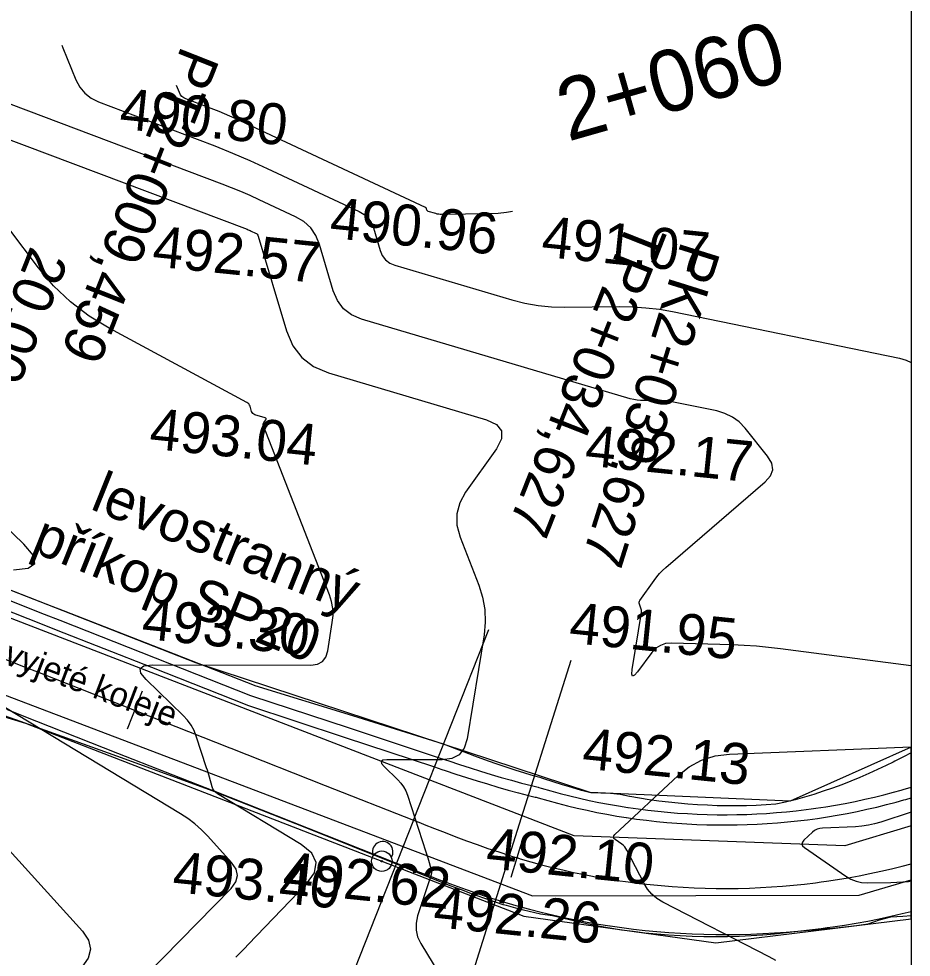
# Model space of a CAD drawing. Extents: x -636600 to -628587, y -1090963 to -1085869.
# Drawn here: x -628840.81 to -628797.27, y -1088609.62 to -1088563.8 of the extents above; entities that cross this region are included whole.
import ezdxf

# ---------------------------------------------------------------- set-up
doc = ezdxf.new("R2010")
doc.units = 0
for name, color, linetype in [('01_PARCELY_NÁVRH_PC', 7, 'Continuous'), ('08_LEGENDA_HV', 7, 'Continuous'), ('15', 7, 'Continuous'), ('30', 7, 'Continuous'), ('40', 7, 'Continuous'), ('dno příkopu', 7, 'Continuous'), ('Ex_Major Contours', 7, 'Continuous'), ('Ex_Minor Contours', 7, 'Continuous'), ('HEKTOMETRY20', 7, 'Continuous'), ('HL_BODY', 7, 'Continuous'), ('koty_vše', 7, 'Continuous'), ('POLOMERY', 7, 'Continuous'), ('popis', 7, 'Continuous'), ('situace_osa', 7, 'Continuous'), ('situace_těleso', 7, 'Continuous'), ('situace_vozovka', 7, 'Continuous')]:
    doc.layers.add(name, color=color, linetype=linetype)

msp = doc.modelspace()

# ---------------------------------------------------------------- linework, layer by layer
at = {"layer": '01_PARCELY_NÁVRH_PC'}
msp.add_line((-628797.268, -1088607.75), (-628797.268, -1088599.367), dxfattribs=at)
for points in [[(-628797.268, -1088599.367), (-628803.168, -1088601.999), (-628812.934, -1088601.582), (-628832.165, -1088595.244), (-628849.208, -1088588.577), (-628860.296, -1088586.669), (-628866.872, -1088586.344), (-628891.634, -1088589.889), (-628899.816, -1088590.081), (-628907.833, -1088588.742), (-628917.719, -1088585.175), (-628967.154, -1088562.949), (-628982.602, -1088553.887), (-628986.712, -1088549.129), (-629003.77, -1088538.689), (-629009.893, -1088537.205), (-629022.794, -1088528.495), (-629032.194, -1088524.262), (-629055.129, -1088521.456), (-629116.118, -1088523.665)], [(-629103.251, -1088532.065), (-629052.7, -1088529.864), (-629038.562, -1088530.601), (-629028.487, -1088533.779), (-629015.069, -1088540.253), (-629007.452, -1088545.511), (-628972.857, -1088565.488), (-628957.181, -1088573.303), (-628911.327, -1088593.589), (-628902.259, -1088595.576), (-628893.398, -1088595.701), (-628880.788, -1088593.696), (-628864.324, -1088592.366), (-628857.85, -1088592.936), (-628840.483, -1088598.193), (-628816.171, -1088607.624), (-628806.799, -1088608.916), (-628797.268, -1088607.75)]]:
    msp.add_lwpolyline(points, dxfattribs=at)
at = {"layer": '08_LEGENDA_HV'}
msp.add_line((-628797.268, -1088452.04), (-628797.268, -1088749.04), dxfattribs=at)
at = {"layer": '30'}
for radius in [0.5, 0.0327]:
    msp.add_circle((-628823.1, -1088604.936), radius, dxfattribs=at)
msp.add_arc((-628823.053, -1088604.476), 0.5, 325.9618, 202.957, dxfattribs=at)
at = {"layer": '40'}
for p, q in [((-628813.709, -1088603.702), (-628855.766, -1088587.448)), ((-628855.738, -1088591.402), (-628815.747, -1088606.631)), ((-628797.268, -1088603.204), (-628800.51, -1088604.185)), ((-628800.51, -1088604.185), (-628813.709, -1088603.702)), ((-628799.812, -1088606.598), (-628797.268, -1088605.846)), ((-628815.747, -1088606.631), (-628799.812, -1088606.598))]:
    msp.add_line(p, q, dxfattribs=at)
at = {"layer": 'dno příkopu'}
msp.add_lwpolyline([(-628843.454, -1088591.333), (-628839.568, -1088592.867), (-628838.803, -1088593.169), (-628834.153, -1088595.004), (-628829.502, -1088596.84), (-628829.463, -1088596.855), (-628824.748, -1088598.415), (-628820.348, -1088599.869), (-628819.994, -1088599.986), (-628819.822, -1088600.043), (-628819.302, -1088600.213), (-628818.786, -1088600.38), (-628818.276, -1088600.541), (-628817.77, -1088600.697), (-628817.269, -1088600.846), (-628816.772, -1088600.987), (-628816.28, -1088601.121), (-628815.792, -1088601.245), (-628815.466, -1088601.323), (-628815.43, -1088601.332), (-628815.323, -1088601.364), (-628814.858, -1088601.498), (-628814.391, -1088601.625), (-628813.922, -1088601.745), (-628813.452, -1088601.858), (-628812.98, -1088601.964), (-628812.506, -1088602.062), (-628812.031, -1088602.153), (-628811.554, -1088602.236), (-628811.094, -1088602.31), (-628811.077, -1088602.312), (-628810.598, -1088602.381), (-628810.118, -1088602.443), (-628809.637, -1088602.497), (-628809.156, -1088602.543), (-628808.673, -1088602.583), (-628808.191, -1088602.614), (-628807.707, -1088602.639), (-628807.224, -1088602.656), (-628806.74, -1088602.665), (-628806.626, -1088602.666), (-628806.256, -1088602.667), (-628805.773, -1088602.661), (-628805.289, -1088602.649), (-628804.806, -1088602.628), (-628804.323, -1088602.6), (-628803.84, -1088602.565), (-628803.358, -1088602.522), (-628802.877, -1088602.472), (-628802.397, -1088602.415), (-628802.153, -1088602.383), (-628801.917, -1088602.35), (-628801.439, -1088602.277), (-628800.962, -1088602.198), (-628800.486, -1088602.111), (-628800.011, -1088602.016), (-628799.538, -1088601.915), (-628799.067, -1088601.806), (-628798.597, -1088601.69), (-628798.129, -1088601.566), (-628797.766, -1088601.465), (-628797.664, -1088601.436), (-628797.268, -1088601.318)], dxfattribs=at)
at = {"layer": 'Ex_Major Contours'}
msp.add_lwpolyline([(-628845.448, -1088568.129), (-628829.673, -1088574.081), (-628829.621, -1088574.101), (-628829.569, -1088574.123), (-628829.517, -1088574.145), (-628829.466, -1088574.168), (-628829.261, -1088574.264), (-628829.215, -1088574.291), (-628829.177, -1088574.327), (-628829.147, -1088574.369), (-628829.127, -1088574.42), (-628827.752, -1088579.045), (-628827.448, -1088579.765), (-628827.005, -1088580.346), (-628826.424, -1088580.788), (-628825.704, -1088581.092), (-628817.989, -1088583.382), (-628817.496, -1088583.607), (-628817.251, -1088583.918), (-628817.253, -1088584.314), (-628817.502, -1088584.796), (-628819.009, -1088586.913), (-628819.3, -1088587.435), (-628819.443, -1088587.976), (-628819.436, -1088588.535), (-628819.282, -1088589.113), (-628818.366, -1088591.46), (-628818.178, -1088592.051), (-628818.073, -1088592.651), (-628818.05, -1088593.259), (-628818.11, -1088593.877), (-628818.937, -1088598.955), (-628819.077, -1088599.41), (-628819.327, -1088599.735), (-628819.688, -1088599.929), (-628820.16, -1088599.993), (-628822.859, -1088599.988), (-628823.041, -1088600.008), (-628823.123, -1088600.068), (-628823.106, -1088600.169), (-628822.989, -1088600.31), (-628822.324, -1088600.956), (-628822.169, -1088601.125), (-628822.038, -1088601.308), (-628821.93, -1088601.506), (-628821.847, -1088601.719), (-628820.946, -1088604.473), (-628820.913, -1088604.575), (-628820.882, -1088604.677), (-628820.852, -1088604.779), (-628820.822, -1088604.882), (-628820.708, -1088605.294), (-628820.687, -1088605.397), (-628820.682, -1088605.5), (-628820.692, -1088605.602), (-628820.718, -1088605.703), (-628821.35, -1088607.611), (-628821.428, -1088607.959), (-628821.429, -1088608.298), (-628821.352, -1088608.628), (-628821.199, -1088608.949), (-628816.706, -1088616.354)], dxfattribs=at)
at = {"layer": 'Ex_Minor Contours'}
msp.add_line((-628797.268, -1088605.902), (-628797.268, -1088602.544), dxfattribs=at)
for points in [[(-628838.703, -1088565.097), (-628838.66, -1088565.227), (-628838.024, -1088566.783), (-628837.836, -1088567.141), (-628837.59, -1088567.44), (-628837.284, -1088567.678), (-628836.921, -1088567.857), (-628832.1, -1088569.675), (-628831.239, -1088570.01), (-628830.384, -1088570.36), (-628829.537, -1088570.727), (-628828.697, -1088571.11), (-628824.197, -1088573.213), (-628823.958, -1088573.355), (-628823.764, -1088573.535), (-628823.614, -1088573.754), (-628823.509, -1088574.011), (-628823.18, -1088575.118), (-628823.074, -1088575.37), (-628822.919, -1088575.574), (-628822.715, -1088575.729), (-628822.463, -1088575.835), (-628816.752, -1088577.53), (-628816.116, -1088577.694), (-628815.472, -1088577.808), (-628814.822, -1088577.873), (-628814.165, -1088577.889), (-628811.523, -1088577.856), (-628810.865, -1088577.865), (-628810.209, -1088577.91), (-628809.557, -1088577.989), (-628808.908, -1088578.104), (-628797.84, -1088580.374), (-628797.517, -1088580.468), (-628797.268, -1088580.591)], [(-628816.715, -1088573.217), (-628817.02, -1088573.268), (-628817.429, -1088573.311), (-628817.841, -1088573.329), (-628820.179, -1088573.359), (-628820.252, -1088573.357), (-628820.323, -1088573.35), (-628820.394, -1088573.337), (-628820.464, -1088573.319), (-628820.842, -1088573.207), (-628820.86, -1088573.199), (-628820.875, -1088573.188), (-628820.887, -1088573.173), (-628820.895, -1088573.154), (-628820.919, -1088573.072), (-628820.927, -1088573.053), (-628820.938, -1088573.037), (-628820.952, -1088573.023), (-628820.97, -1088573.013), (-628830.261, -1088568.67), (-628830.518, -1088568.553), (-628830.776, -1088568.441), (-628831.037, -1088568.334), (-628831.3, -1088568.232), (-628832.657, -1088567.72), (-628832.762, -1088567.669), (-628832.849, -1088567.6), (-628832.92, -1088567.515), (-628832.975, -1088567.411), (-628833.115, -1088567.067)], [(-628797.268, -1088595.395), (-628803.64, -1088594.566), (-628804.229, -1088594.496), (-628804.82, -1088594.442), (-628805.411, -1088594.403), (-628806.004, -1088594.378), (-628808.975, -1088594.292), (-628809.255, -1088594.314), (-628809.506, -1088594.397), (-628809.727, -1088594.541), (-628809.918, -1088594.746), (-628810.627, -1088595.687), (-628810.776, -1088595.857), (-628810.869, -1088595.895), (-628810.906, -1088595.802), (-628810.887, -1088595.577), (-628810.433, -1088592.788), (-628810.428, -1088592.736), (-628810.43, -1088592.685), (-628810.438, -1088592.634), (-628810.454, -1088592.584), (-628810.531, -1088592.387), (-628810.544, -1088592.338), (-628810.545, -1088592.291), (-628810.533, -1088592.245), (-628810.509, -1088592.201), (-628809.818, -1088591.231), (-628809.687, -1088591.059), (-628809.548, -1088590.896), (-628809.398, -1088590.742), (-628809.239, -1088590.596), (-628804.388, -1088586.42), (-628804.132, -1088586.128), (-628804.028, -1088585.822), (-628804.075, -1088585.502), (-628804.273, -1088585.168), (-628805.378, -1088583.794), (-628805.667, -1088583.49), (-628805.993, -1088583.249), (-628806.357, -1088583.069), (-628806.758, -1088582.952), (-628808.949, -1088582.503), (-628809.116, -1088582.473), (-628809.285, -1088582.453), (-628809.454, -1088582.441), (-628809.624, -1088582.439), (-628810.306, -1088582.448), (-628810.475, -1088582.443), (-628810.643, -1088582.427), (-628810.809, -1088582.397), (-628810.974, -1088582.355), (-628824.084, -1088578.463), (-628824.57, -1088578.258), (-628824.962, -1088577.96), (-628825.261, -1088577.567), (-628825.466, -1088577.082), (-628826.137, -1088574.824), (-628826.315, -1088574.387), (-628826.569, -1088574.016), (-628826.899, -1088573.71), (-628827.305, -1088573.47), (-628829.081, -1088572.639), (-628829.527, -1088572.436), (-628829.977, -1088572.241), (-628830.43, -1088572.055), (-628830.887, -1088571.878), (-628841.184, -1088567.993)], [(-628830.219, -1088609.626), (-628830.012, -1088609.413), (-628829.806, -1088609.2), (-628829.601, -1088608.987), (-628826.778, -1088606.049), (-628826.39, -1088605.508), (-628826.303, -1088605.007), (-628826.517, -1088604.545), (-628827.031, -1088604.122), (-628831.11, -1088601.654), (-628831.204, -1088601.585), (-628831.28, -1088601.503), (-628831.339, -1088601.407), (-628831.38, -1088601.298), (-628831.508, -1088600.836), (-628831.541, -1088600.72), (-628831.575, -1088600.605), (-628831.61, -1088600.49), (-628831.647, -1088600.376), (-628832.15, -1088598.838), (-628832.262, -1088598.553), (-628832.406, -1088598.288), (-628832.581, -1088598.043), (-628832.787, -1088597.818), (-628834.59, -1088596.07), (-628834.852, -1088595.752), (-628834.891, -1088595.525), (-628834.705, -1088595.39), (-628834.295, -1088595.345), (-628826.556, -1088595.36), (-628826.241, -1088595.317), (-628826, -1088595.187), (-628825.833, -1088594.97), (-628825.739, -1088594.667), (-628825.513, -1088593.278), (-628825.48, -1088592.933), (-628825.492, -1088592.593), (-628825.551, -1088592.258), (-628825.656, -1088591.928), (-628828.878, -1088583.671), (-628828.889, -1088583.632), (-628828.889, -1088583.593), (-628828.879, -1088583.556), (-628828.859, -1088583.52), (-628828.759, -1088583.38), (-628828.742, -1088583.347), (-628828.742, -1088583.321), (-628828.759, -1088583.3), (-628828.792, -1088583.285), (-628829.29, -1088583.137), (-628829.348, -1088583.112), (-628829.394, -1088583.077), (-628829.429, -1088583.031), (-628829.453, -1088582.974), (-628829.528, -1088582.722), (-628829.552, -1088582.663), (-628829.585, -1088582.612), (-628829.628, -1088582.569), (-628829.681, -1088582.534), (-628836.401, -1088578.918), (-628837.385, -1088578.32), (-628838.288, -1088577.628), (-628839.111, -1088576.842), (-628839.853, -1088575.961), (-628842.755, -1088572.126)], [(-628841.066, -1088590.711), (-628840.35, -1088590.634), (-628840.026, -1088590.397), (-628840.095, -1088590.003), (-628840.557, -1088589.45), (-628844.236, -1088585.911)], [(-628850.473, -1088594.254), (-628837.707, -1088608.345), (-628837.404, -1088608.792), (-628837.308, -1088609.236), (-628837.42, -1088609.676), (-628837.741, -1088610.112), (-628839.509, -1088611.921), (-628839.897, -1088612.32), (-628840.281, -1088612.723), (-628840.663, -1088613.128), (-628841.042, -1088613.535)], [(-628841.413, -1088617.841), (-628840.743, -1088617.092), (-628840.065, -1088616.349), (-628837.341, -1088613.392), (-628836.657, -1088612.655), (-628835.968, -1088611.924), (-628835.273, -1088611.197), (-628834.573, -1088610.476), (-628830.451, -1088606.261), (-628830.222, -1088605.949), (-628830.142, -1088605.635), (-628830.21, -1088605.317), (-628830.427, -1088604.997), (-628831.592, -1088603.711), (-628831.894, -1088603.402), (-628832.215, -1088603.116), (-628832.556, -1088602.855), (-628832.918, -1088602.619), (-628842.007, -1088597.117)], [(-628803.867, -1088609.786), (-628804.207, -1088609.602), (-628809.393, -1088606.928), (-628809.675, -1088606.755), (-628809.92, -1088606.546), (-628810.129, -1088606.301), (-628810.301, -1088606.019), (-628811.137, -1088604.395), (-628811.187, -1088604.311), (-628811.246, -1088604.235), (-628811.313, -1088604.167), (-628811.39, -1088604.107), (-628811.714, -1088603.882), (-628811.776, -1088603.824), (-628811.8, -1088603.764), (-628811.785, -1088603.701), (-628811.732, -1088603.635), (-628808.662, -1088600.769), (-628808.102, -1088600.328), (-628807.493, -1088600.004), (-628806.834, -1088599.797), (-628806.127, -1088599.709), (-628797.268, -1088599.345)], [(-628797.268, -1088602.544), (-628798.751, -1088603.03), (-628799.054, -1088603.117), (-628799.36, -1088603.184), (-628799.67, -1088603.229), (-628799.984, -1088603.253), (-628801.597, -1088603.319), (-628801.734, -1088603.336), (-628801.862, -1088603.376), (-628801.98, -1088603.438), (-628802.088, -1088603.524), (-628802.503, -1088603.911), (-628802.579, -1088604.006), (-628802.6, -1088604.097), (-628802.566, -1088604.184), (-628802.477, -1088604.266), (-628800.46, -1088605.666), (-628800.217, -1088605.81), (-628799.96, -1088605.911), (-628799.691, -1088605.971), (-628799.409, -1088605.988), (-628798.256, -1088605.974), (-628797.968, -1088605.966), (-628797.68, -1088605.947), (-628797.394, -1088605.919), (-628797.268, -1088605.902)]]:
    msp.add_lwpolyline(points, dxfattribs=at)
at = {"layer": 'HEKTOMETRY20'}
for points in [[(-628834.795, -1088596.632), (-628835.529, -1088598.493)], [(-628816.219, -1088603.81), (-628816.798, -1088605.724)]]:
    msp.add_lwpolyline(points, dxfattribs=at)
at = {"layer": 'HL_BODY'}
for points in [[(-628821.557, -1088602.933), (-628817.885, -1088593.631)], [(-628816.865, -1088604.657), (-628813.866, -1088595.117)]]:
    msp.add_lwpolyline(points, dxfattribs=at)
at = {"layer": 'POLOMERY'}
for points in [[(-628821.557, -1088602.933), (-628825.228, -1088612.234)], [(-628816.865, -1088604.657), (-628819.863, -1088614.197)]]:
    msp.add_lwpolyline(points, dxfattribs=at)
at = {"layer": 'situace_osa'}
msp.add_lwpolyline([(-628844.464, -1088593.891), (-628840.577, -1088595.425), (-628839.813, -1088595.727), (-628835.162, -1088597.562), (-628830.511, -1088599.398), (-628830.473, -1088599.413), (-628825.861, -1088601.234), (-628821.557, -1088602.933), (-628821.21, -1088603.07), (-628821.04, -1088603.137), (-628820.523, -1088603.339), (-628820.005, -1088603.541), (-628819.486, -1088603.739), (-628818.966, -1088603.934), (-628818.444, -1088604.124), (-628817.92, -1088604.308), (-628817.393, -1088604.486), (-628816.865, -1088604.657), (-628816.508, -1088604.767), (-628816.469, -1088604.779), (-628816.349, -1088604.815), (-628815.831, -1088604.964), (-628815.311, -1088605.106), (-628814.788, -1088605.24), (-628814.264, -1088605.365), (-628813.738, -1088605.483), (-628813.21, -1088605.592), (-628812.68, -1088605.694), (-628812.149, -1088605.787), (-628811.636, -1088605.869), (-628811.616, -1088605.872), (-628811.082, -1088605.949), (-628810.547, -1088606.017), (-628810.012, -1088606.077), (-628809.475, -1088606.129), (-628808.937, -1088606.173), (-628808.399, -1088606.208), (-628807.861, -1088606.235), (-628807.322, -1088606.254), (-628806.783, -1088606.265), (-628806.656, -1088606.266), (-628806.243, -1088606.267), (-628805.704, -1088606.261), (-628805.165, -1088606.246), (-628804.626, -1088606.224), (-628804.088, -1088606.193), (-628803.55, -1088606.153), (-628803.013, -1088606.106), (-628802.476, -1088606.05), (-628801.941, -1088605.986), (-628801.67, -1088605.95), (-628801.407, -1088605.913), (-628800.873, -1088605.833), (-628800.341, -1088605.744), (-628799.811, -1088605.647), (-628799.282, -1088605.542), (-628798.755, -1088605.429), (-628798.229, -1088605.307), (-628797.706, -1088605.178), (-628797.268, -1088605.062)], dxfattribs=at)
at = {"layer": 'situace_těleso'}
msp.add_line((-628797.268, -1088607.587), (-628797.268, -1088599.64), dxfattribs=at)
for points in [[(-628797.268, -1088599.64), (-628797.646, -1088599.838), (-628798.064, -1088600.05), (-628798.157, -1088600.096), (-628798.486, -1088600.256), (-628798.912, -1088600.457), (-628799.343, -1088600.652), (-628799.777, -1088600.842), (-628800.216, -1088601.026), (-628800.659, -1088601.201), (-628801.107, -1088601.367), (-628801.559, -1088601.524), (-628802.014, -1088601.672), (-628802.24, -1088601.741), (-628802.474, -1088601.81), (-628802.937, -1088601.939), (-628803.403, -1088602.059), (-628803.873, -1088602.155), (-628804.35, -1088602.187), (-628804.826, -1088602.211), (-628805.303, -1088602.227), (-628805.781, -1088602.235), (-628806.258, -1088602.234), (-628806.623, -1088602.228), (-628806.735, -1088602.225), (-628807.212, -1088602.207), (-628807.688, -1088602.182), (-628808.163, -1088602.148), (-628808.638, -1088602.107), (-628809.112, -1088602.057), (-628809.585, -1088601.999), (-628810.057, -1088601.933), (-628810.527, -1088601.859), (-628810.995, -1088601.777), (-628811.012, -1088601.774), (-628811.462, -1088601.687), (-628811.934, -1088601.625), (-628812.416, -1088601.611), (-628812.9, -1088601.591), (-628813.363, -1088601.476), (-628813.823, -1088601.345), (-628814.281, -1088601.207), (-628814.736, -1088601.063), (-628815.188, -1088600.912), (-628815.293, -1088600.876), (-628815.328, -1088600.866), (-628815.645, -1088600.777), (-628816.12, -1088600.636), (-628816.599, -1088600.486), (-628817.083, -1088600.327), (-628817.571, -1088600.159), (-628818.065, -1088599.984), (-628818.563, -1088599.802), (-628819.067, -1088599.614), (-628819.577, -1088599.421), (-628819.746, -1088599.356), (-628820.093, -1088599.223), (-628824.52, -1088597.837), (-628829.274, -1088596.375), (-628829.312, -1088596.36), (-628833.969, -1088594.539), (-628838.625, -1088592.718), (-628839.391, -1088592.418), (-628843.282, -1088590.897)], [(-628841.523, -1088597.819), (-628840.749, -1088598.098), (-628836.042, -1088599.791), (-628831.341, -1088601.501), (-628831.303, -1088601.516), (-628826.692, -1088603.34), (-628822.396, -1088605.059), (-628822.049, -1088605.199), (-628821.879, -1088605.269), (-628821.36, -1088605.481), (-628820.835, -1088605.694), (-628820.306, -1088605.906), (-628819.772, -1088606.116), (-628819.232, -1088606.324), (-628818.686, -1088606.527), (-628818.134, -1088606.725), (-628817.575, -1088606.918), (-628817.197, -1088607.042), (-628817.154, -1088607.055), (-628817.026, -1088607.09), (-628816.47, -1088607.239), (-628815.911, -1088607.38), (-628815.35, -1088607.508), (-628814.777, -1088607.584), (-628814.218, -1088607.713), (-628813.66, -1088607.855), (-628813.098, -1088607.977), (-628812.534, -1088608.089), (-628811.988, -1088608.187), (-628811.968, -1088608.19), (-628811.399, -1088608.281), (-628810.829, -1088608.36), (-628810.258, -1088608.429), (-628809.685, -1088608.487), (-628809.111, -1088608.534), (-628808.536, -1088608.571), (-628807.961, -1088608.596), (-628807.386, -1088608.611), (-628806.81, -1088608.615), (-628806.675, -1088608.615), (-628806.235, -1088608.609), (-628805.66, -1088608.592), (-628805.085, -1088608.564), (-628804.511, -1088608.525), (-628803.939, -1088608.476), (-628803.367, -1088608.416), (-628802.797, -1088608.346), (-628802.224, -1088608.301), (-628801.652, -1088608.249), (-628801.362, -1088608.224), (-628801.079, -1088608.199), (-628800.506, -1088608.141), (-628799.934, -1088608.076), (-628799.363, -1088607.995), (-628798.815, -1088607.8), (-628798.258, -1088607.657), (-628797.675, -1088607.625), (-628797.268, -1088607.587)]]:
    msp.add_lwpolyline(points, dxfattribs=at)
at = {"layer": 'situace_vozovka'}
for points in [[(-628843.638, -1088591.798), (-628839.751, -1088593.332), (-628838.987, -1088593.634), (-628834.336, -1088595.469), (-628829.685, -1088597.305), (-628829.647, -1088597.32), (-628824.931, -1088598.88), (-628820.531, -1088600.335), (-628820.178, -1088600.451), (-628820.005, -1088600.508), (-628819.484, -1088600.679), (-628818.966, -1088600.846), (-628818.453, -1088601.009), (-628817.943, -1088601.166), (-628817.437, -1088601.316), (-628816.935, -1088601.46), (-628816.437, -1088601.595), (-628815.942, -1088601.722), (-628815.611, -1088601.802), (-628815.574, -1088601.811), (-628815.465, -1088601.843), (-628814.993, -1088601.98), (-628814.519, -1088602.109), (-628814.043, -1088602.231), (-628813.565, -1088602.345), (-628813.085, -1088602.452), (-628812.604, -1088602.552), (-628812.121, -1088602.645), (-628811.637, -1088602.729), (-628811.169, -1088602.804), (-628811.152, -1088602.807), (-628810.665, -1088602.877), (-628810.177, -1088602.939), (-628809.689, -1088602.994), (-628809.2, -1088603.041), (-628808.71, -1088603.081), (-628808.22, -1088603.114), (-628807.729, -1088603.138), (-628807.237, -1088603.155), (-628806.746, -1088603.165), (-628806.63, -1088603.166), (-628806.255, -1088603.167), (-628805.763, -1088603.161), (-628805.272, -1088603.148), (-628804.781, -1088603.128), (-628804.29, -1088603.099), (-628803.8, -1088603.063), (-628803.31, -1088603.02), (-628802.821, -1088602.969), (-628802.333, -1088602.911), (-628802.086, -1088602.878), (-628801.846, -1088602.845), (-628801.36, -1088602.771), (-628800.875, -1088602.69), (-628800.392, -1088602.602), (-628799.91, -1088602.506), (-628799.429, -1088602.403), (-628798.951, -1088602.292), (-628798.473, -1088602.174), (-628797.998, -1088602.049), (-628797.629, -1088601.946), (-628797.525, -1088601.916), (-628797.268, -1088601.84)], [(-628841.404, -1088597.518), (-628840.639, -1088597.819), (-628835.988, -1088599.655), (-628831.337, -1088601.491), (-628831.299, -1088601.506), (-628826.687, -1088603.327), (-628822.383, -1088605.026), (-628822.035, -1088605.163), (-628821.864, -1088605.23), (-628821.342, -1088605.435), (-628820.814, -1088605.64), (-628820.283, -1088605.843), (-628819.745, -1088606.044), (-628819.203, -1088606.242), (-628818.655, -1088606.435), (-628818.1, -1088606.622), (-628817.539, -1088606.803), (-628817.16, -1088606.92), (-628817.118, -1088606.933), (-628816.991, -1088606.971), (-628816.439, -1088607.131), (-628815.885, -1088607.281), (-628815.329, -1088607.424), (-628814.771, -1088607.557), (-628814.211, -1088607.683), (-628813.649, -1088607.799), (-628813.085, -1088607.907), (-628812.52, -1088608.006), (-628811.974, -1088608.093), (-628811.953, -1088608.096), (-628811.385, -1088608.178), (-628810.816, -1088608.251), (-628810.246, -1088608.315), (-628809.674, -1088608.37), (-628809.102, -1088608.417), (-628808.53, -1088608.455), (-628807.956, -1088608.483), (-628807.383, -1088608.503), (-628806.809, -1088608.515), (-628806.674, -1088608.516), (-628806.235, -1088608.517), (-628805.661, -1088608.51), (-628805.087, -1088608.495), (-628804.514, -1088608.471), (-628803.941, -1088608.438), (-628803.369, -1088608.396), (-628802.797, -1088608.345), (-628802.226, -1088608.286), (-628801.656, -1088608.218), (-628801.368, -1088608.18), (-628801.088, -1088608.141), (-628800.52, -1088608.055), (-628799.954, -1088607.96), (-628799.389, -1088607.857), (-628798.826, -1088607.745), (-628798.265, -1088607.625), (-628797.706, -1088607.495), (-628797.268, -1088607.387)]]:
    msp.add_lwpolyline(points, dxfattribs=at)

# ---------------------------------------------------------------- texts
at = {"layer": '15'}
msp.add_text('vyjeté koleje', height=1.2, rotation=339.1524, dxfattribs=at).set_placement((-628841.606, -1088595.268))
at = {"layer": 'HEKTOMETRY20'}
msp.add_text('2+060', height=3, rotation=15.9036, dxfattribs=at).set_placement((-628814.02, -1088569.807))
at = {"layer": 'HL_BODY'}
for s, rotation, p in [('PT2+009,459', 248.4597, (-628832.853, -1088565.07)), ('TP2+034,627', 248.4597, (-628811.039, -1088573.563)), ('PK2+039,627', 252.5523, (-628808.47, -1088574.612))]:
    msp.add_text(s, height=2, rotation=rotation, dxfattribs=at).set_placement(p)
at = {"layer": 'koty_vše'}
for s, p in [('490.80', (-628835.944, -1088569.166)), ('490.96', (-628825.689, -1088574.495)), ('491.07', (-628815.358, -1088575.409)), ('492.57', (-628834.345, -1088575.884)), ('493.04', (-628834.486, -1088584.785)), ('492.17', (-628813.236, -1088585.607)), ('493.30', (-628834.86, -1088594.065)), ('491.95', (-628814.007, -1088594.264)), ('492.13', (-628813.369, -1088600.4)), ('492.10', (-628818.064, -1088605.268)), ('493.40', (-628833.358, -1088606.432)), ('492.62', (-628827.99, -1088606.447)), ('492.26', (-628820.634, -1088608.142))]:
    msp.add_text(s, height=2, rotation=354.1727, dxfattribs=at).set_placement(p)
at = {"layer": 'POLOMERY'}
msp.add_text('20,00', height=2, rotation=248.4597, dxfattribs=at).set_placement((-628840.215, -1088574.845))
at = {"layer": 'popis'}
for s, p in [('levostranný', (-628837.382, -1088587.719)), ('příkop SP20', (-628840.269, -1088589.791))]:
    msp.add_text(s, height=2, rotation=338.083, dxfattribs=at).set_placement(p)

doc.saveas('drawing.dxf')
